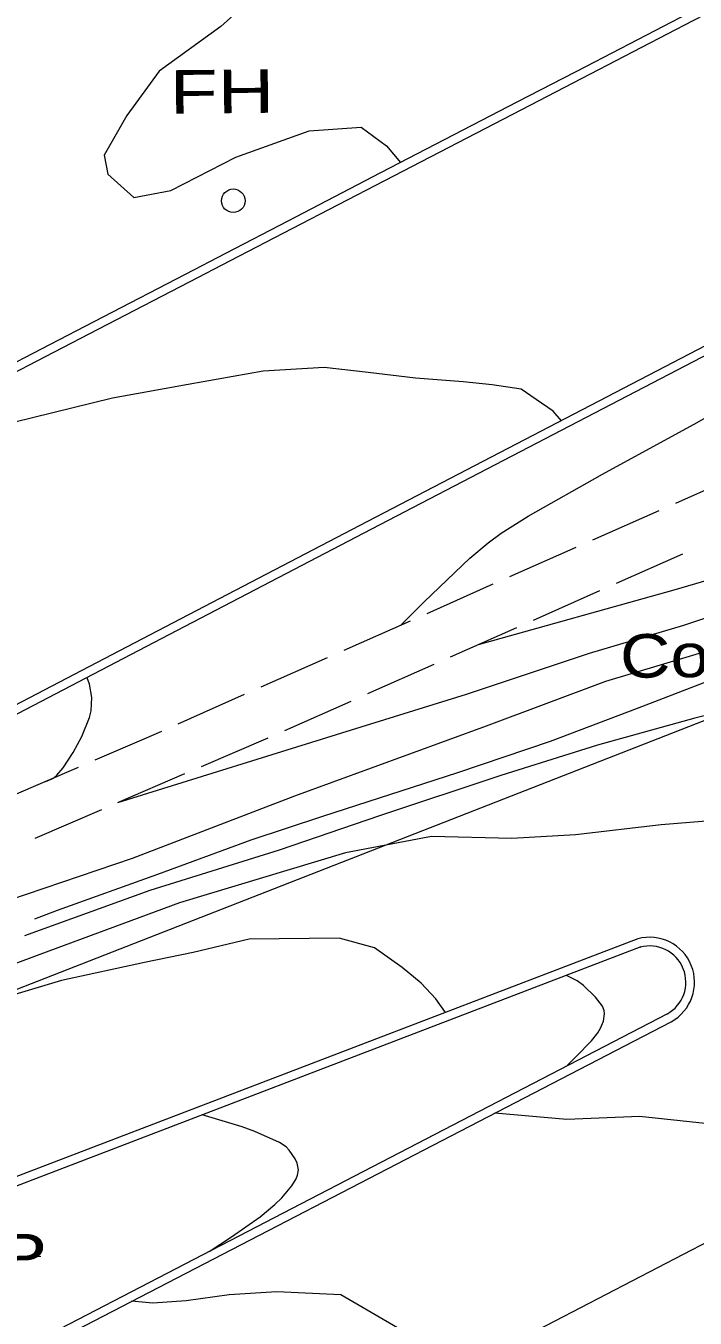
# Model space of a CAD drawing. Extents: x 2361284 to 2366480, y 6976556 to 6985346.
# Drawn here: x 2362327.9 to 2362401.7, y 6978060 to 6978202.6 of the extents above; entities that cross this region are included whole.
import ezdxf

# ---------------------------------------------------------------- set-up
doc = ezdxf.new("R2010")
doc.units = 0
doc.header["$LTSCALE"] = 1.9
for name, color, linetype, lineweight in [('11', 7, 'Continuous', 13), ('12', 7, 'Continuous', 13), ('13', 7, 'Continuous', 13), ('14', 7, 'Continuous', 13), ('2', 7, 'Continuous', 13), ('3', 7, 'Continuous', 13), ('4', 7, 'Continuous', 13), ('6', 7, 'Continuous', 13)]:
    doc.layers.add(name, color=color, linetype=linetype, lineweight=lineweight)

msp = doc.modelspace()

# ---------------------------------------------------------------- linework, layer by layer
at = {"layer": '11'}
msp.add_circle((2362350.791, 6978183.319), 1.3, dxfattribs=at)
at = {"layer": '12'}
for points in [[(2362523.293, 6978171.417), (2362508.926, 6978167.001), (2362495.71, 6978163.236), (2362478.965, 6978158.415), (2362462.44, 6978152.568), (2362449.815, 6978147.738), (2362436.297, 6978143.109), (2362421.706, 6978139.13), (2362407.444, 6978134.964), (2362391.847, 6978130.276), (2362378.674, 6978125.35), (2362357.556, 6978117.638), (2362339.651, 6978110.758), (2362326.003, 6978106.098)], [(2362348.132, 6978067.406), (2362350.597, 6978069.01), (2362353.757, 6978071.23), (2362355.392, 6978072.56), (2362356.145, 6978073.311), (2362357.245, 6978074.624), (2362357.726, 6978075.407), (2362357.879, 6978075.807), (2362357.968, 6978076.401), (2362357.834, 6978077.136), (2362357.619, 6978077.623), (2362356.957, 6978078.582), (2362356.627, 6978078.929), (2362355.899, 6978079.412), (2362353.179, 6978080.637), (2362351.783, 6978081.152), (2362347.379, 6978082.471)], [(2362383.688, 6978031.293), (2362383.072, 6978034.047), (2362382.349, 6978035.44), (2362379.56, 6978041.634), (2362377.348, 6978045.973), (2362374.498, 6978051.236), (2362371.011, 6978057.194), (2362369.357, 6978058.718), (2362362.669, 6978062.614), (2362355.596, 6978062.937), (2362350.328, 6978062.597), (2362345.604, 6978061.942), (2362341.937, 6978061.687), (2362339.585, 6978061.895)]]:
    msp.add_lwpolyline(points, dxfattribs=at)
at = {"layer": '13'}
for points in [[(2362357.738, 6978210.016), (2362349.417, 6978202.565), (2362342.615, 6978197.611), (2362339.041, 6978192.737), (2362336.573, 6978188.354), (2362336.963, 6978186.247), (2362339.828, 6978183.663), (2362343.899, 6978184.442), (2362351.075, 6978188.132), (2362359.168, 6978191.039), (2362364.885, 6978191.433), (2362367.674, 6978189.389), (2362369.222, 6978187.544)], [(2362610.161, 6978206.835), (2362597.364, 6978202.263), (2362586.6, 6978198.471), (2362573.033, 6978193.852), (2362563.752, 6978190.754), (2362555.357, 6978188.114), (2362543.493, 6978184.15), (2362529.687, 6978179.558), (2362519.152, 6978175.688), (2362502.971, 6978169.405), (2362497.871, 6978167.376), (2362479.97, 6978161.015), (2362463.909, 6978155.842), (2362447.795, 6978150.878), (2362435.268, 6978147.279), (2362417.317, 6978142.058), (2362400.429, 6978136.457), (2362390.038, 6978133.379), (2362376.48, 6978128.839), (2362363.807, 6978124.919), (2362338.032, 6978116.892)], [(2362580.43, 6978203.692), (2362563.852, 6978198.095), (2362549.047, 6978192.174), (2362529.514, 6978184.127), (2362513.565, 6978177.455), (2362501.731, 6978172.552), (2362489.089, 6978167.523), (2362462.51, 6978158.839), (2362438.199, 6978151.387), (2362413.433, 6978144.471), (2362399.363, 6978140.338), (2362377.808, 6978134.322)], [(2362369.307, 6978136.532), (2362371.822, 6978139.086), (2362376.877, 6978143.904), (2362378.908, 6978145.597), (2362380.325, 6978146.643), (2362383.293, 6978148.535), (2362391.52, 6978153.164), (2362401.936, 6978158.843), (2362406.01, 6978161.227), (2362414.017, 6978166.229), (2362423.032, 6978172.124), (2362436.842, 6978180.476), (2362440.697, 6978183.261), (2362443.141, 6978185.281), (2362447.837, 6978189.572)], [(2362386.974, 6978159.041), (2362386.074, 6978160.092), (2362384.181, 6978161.384), (2362382.53, 6978162.528), (2362379.336, 6978163.018), (2362376.153, 6978163.329), (2362370.878, 6978163.759), (2362365.652, 6978164.379), (2362360.817, 6978164.923), (2362354.09, 6978164.529), (2362345.803, 6978163.039), (2362337.458, 6978161.53), (2362326.572, 6978158.856), (2362313.156, 6978154.268), (2362306.012, 6978151.34), (2362291.781, 6978146.125)], [(2362520.773, 6978155.673), (2362513.415, 6978155.423), (2362507.259, 6978155.044), (2362498.548, 6978154.001), (2362489.741, 6978152.607), (2362480.717, 6978150.821), (2362473.38, 6978149.472), (2362463.074, 6978147.954), (2362451.575, 6978145.634), (2362442.73, 6978142.96), (2362432.978, 6978139.847), (2362427.834, 6978138.198), (2362418.87, 6978135.463), (2362403.646, 6978130.488), (2362395.316, 6978127.298), (2362385.72, 6978123.647), (2362375.502, 6978120.22), (2362360.648, 6978115.397), (2362352.722, 6978112.763), (2362342.448, 6978108.995), (2362331.385, 6978105.01), (2362328.893, 6978104.056)], [(2362330.11, 6978119.248), (2362330.969, 6978119.607), (2362331.353, 6978119.93), (2362332.048, 6978120.739), (2362333.149, 6978122.437), (2362334.102, 6978124.226), (2362334.943, 6978126.304), (2362335.124, 6978127.036), (2362335.202, 6978128.517), (2362334.951, 6978129.974), (2362334.691, 6978130.692)], [(2362413.738, 6978129.264), (2362401.666, 6978126.239), (2362390.944, 6978123.257), (2362380.285, 6978119.915), (2362366.927, 6978115.447), (2362355.843, 6978111.652), (2362341.604, 6978107.227), (2362327.78, 6978102.205)], [(2362408.8, 6978115.365), (2362397.989, 6978114.452), (2362388.528, 6978113.343), (2362381.522, 6978112.947), (2362372.658, 6978113.172), (2362363.166, 6978111.372), (2362344.857, 6978105.858), (2362329.481, 6978100.141), (2362313.866, 6978094.342)], [(2362374.204, 6978093.775), (2362373.138, 6978095.265), (2362371.493, 6978097.001), (2362369.427, 6978098.711), (2362366.376, 6978100.892), (2362362.485, 6978101.965), (2362352.546, 6978101.851), (2362346.379, 6978100.372), (2362340.99, 6978099.261), (2362331.858, 6978097.304), (2362319.682, 6978093.637), (2362302.114, 6978087.019)], [(2362387.541, 6978087.842), (2362388.601, 6978088.912), (2362390.304, 6978090.618), (2362391.005, 6978091.509), (2362391.291, 6978092.02), (2362391.598, 6978092.819), (2362391.718, 6978093.603), (2362391.693, 6978093.971), (2362391.507, 6978094.473), (2362390.739, 6978095.432), (2362389.41, 6978096.736), (2362388.711, 6978097.262), (2362387.536, 6978097.853)], [(2362429.246, 6978054.908), (2362428.43, 6978056.56), (2362427.637, 6978057.992), (2362426.297, 6978061.179), (2362425.011, 6978063.877), (2362422.575, 6978068.734), (2362420.959, 6978071.459), (2362417.824, 6978075.08), (2362413.698, 6978077.731), (2362410.052, 6978079.396), (2362402.831, 6978081.528), (2362395.585, 6978082.269), (2362387.587, 6978081.953), (2362379.65, 6978082.667)]]:
    msp.add_lwpolyline(points, dxfattribs=at)
at = {"layer": '14'}
msp.add_lwpolyline([(2362843.378, 6978297.285), (2362830.376, 6978290.516), (2362804.38, 6978276.964), (2362778.389, 6978263.4), (2362743.735, 6978245.315), (2362726.404, 6978236.28), (2362700.398, 6978222.746), (2362687.389, 6978215.99), (2362671.304, 6978207.65), (2362639.123, 6978190.992), (2362574.744, 6978157.708), (2362542.563, 6978141.05), (2362523.455, 6978131.135), (2362510.721, 6978124.515), (2362485.262, 6978111.258), (2362459.811, 6978097.988), (2362425.875, 6978080.294), (2362408.903, 6978071.456), (2362383.435, 6978058.217), (2362370.694, 6978051.61), (2362366.223, 6978049.299), (2362357.267, 6978044.703), (2362348.298, 6978040.133), (2362330.338, 6978031.035)], dxfattribs=at)
at = {"layer": '2'}
msp.add_line((2362324.57, 6978066.83), (2362329.57, 6978066.867), dxfattribs=at)
at = {"layer": '3'}
for points in [[(2362981.445, 6978467.35), (2362809.007, 6978377.835), (2362710.231, 6978326.575), (2362660.839, 6978300.953), (2362647.619, 6978294.102), (2362621.168, 6978280.42), (2362568.25, 6978253.087), (2362541.798, 6978239.407), (2362500.635, 6978218.082), (2362480.057, 6978207.412), (2362449.196, 6978191.397), (2362402.915, 6978167.353), (2362365.587, 6978147.925), (2362340.71, 6978134.956), (2362290.974, 6978108.986)], [(2362981.883, 6978466.494), (2362809.445, 6978376.979), (2362710.67, 6978325.719), (2362661.278, 6978300.097), (2362648.058, 6978293.246), (2362621.607, 6978279.564), (2362568.688, 6978252.231), (2362542.236, 6978238.551), (2362501.073, 6978217.226), (2362480.496, 6978206.556), (2362449.635, 6978190.541), (2362403.354, 6978166.498), (2362366.029, 6978147.073), (2362341.154, 6978134.106), (2362291.422, 6978108.14)], [(2362302.377, 6978086.722), (2362418.9, 6978132.303), (2362508.121, 6978167.494), (2362589.444, 6978199.088), (2362615.211, 6978209.219), (2362628.034, 6978214.436), (2362640.784, 6978219.838), (2362647.124, 6978222.628), (2362655.949, 6978226.634), (2362673.453, 6978234.941), (2362690.803, 6978243.554), (2362702.309, 6978249.418), (2362725.24, 6978261.302), (2362816.245, 6978308.751), (2362910.106, 6978357.485)], [(2362325.127, 6978164.622), (2362329.659, 6978166.981), (2362336.458, 6978170.519), (2362345.525, 6978175.235), (2362350.058, 6978177.591), (2362356.86, 6978181.125), (2362367.063, 6978186.423), (2362377.135, 6978191.649), (2362382.171, 6978194.261), (2362389.727, 6978198.179), (2362401.061, 6978204.052), (2362412.397, 6978209.922), (2362418.065, 6978212.856), (2362429.403, 6978218.722), (2362435.073, 6978221.653), (2362443.578, 6978226.049), (2362454.92, 6978231.908), (2362460.592, 6978234.836), (2362469.1, 6978239.226), (2362477.609, 6978243.614), (2362481.864, 6978245.808)], [(2362325.57, 6978163.766), (2362330.101, 6978166.126), (2362336.9, 6978169.664), (2362345.965, 6978174.379), (2362350.498, 6978176.736), (2362357.299, 6978180.27), (2362367.501, 6978185.568), (2362377.573, 6978190.795), (2362382.609, 6978193.407), (2362390.164, 6978197.324), (2362401.498, 6978203.198), (2362412.834, 6978209.068), (2362418.502, 6978212.002), (2362429.841, 6978217.867), (2362435.51, 6978220.799), (2362444.016, 6978225.194), (2362455.358, 6978231.052), (2362461.029, 6978233.98), (2362469.538, 6978238.37), (2362478.047, 6978242.759), (2362482.302, 6978244.952)], [(2362395.388, 6978101.888), (2362395.388, 6978101.888), (2362310.662, 6978069.43)], [(2362395.639, 6978100.962), (2362395.727, 6978100.991), (2362311.001, 6978068.533)], [(2362318.895, 6978052.247), (2362398.638, 6978093.597), (2362398.613, 6978093.584)], [(2362319.333, 6978051.392), (2362399.076, 6978092.742), (2362399.075, 6978092.742)]]:
    msp.add_lwpolyline(points, dxfattribs=at)
for radius in [4.965, 4.005]:
    msp.add_arc((2362396.688, 6978097.096), radius, 298.73615, 105.17875, dxfattribs=at)
at = {"layer": '6'}
for p, q in [((2362390.439, 6978145.903), (2362397.749, 6978149.153)), ((2362381.297, 6978141.846), (2362388.606, 6978145.095)), ((2362400.314, 6978144.327), (2362393.005, 6978141.078)), ((2362372.154, 6978137.789), (2362379.465, 6978141.039)), ((2362391.172, 6978140.27), (2362383.863, 6978137.02)), ((2362363.013, 6978133.732), (2362370.323, 6978136.981)), ((2362382.031, 6978136.213), (2362374.721, 6978132.963)), ((2362353.871, 6978129.674), (2362361.181, 6978132.924)), ((2362372.888, 6978132.155), (2362365.579, 6978128.906)), ((2362344.729, 6978125.617), (2362352.039, 6978128.867)), ((2362363.757, 6978128.088), (2362356.448, 6978124.839)), ((2362354.615, 6978124.041), (2362347.264, 6978120.871)), ((2362326.384, 6978117.652), (2362333.725, 6978120.823)), ((2362345.431, 6978120.084), (2362338.082, 6978116.913)), ((2362336.249, 6978116.125), (2362328.898, 6978112.955))]:
    msp.add_line(p, q, dxfattribs=at)
for points in [[(2362399.581, 6978149.96), (2362401.991, 6978151.033), (2362406.9, 6978153.2)], [(2362335.557, 6978121.62), (2362340.985, 6978123.962), (2362342.897, 6978124.81)]]:
    msp.add_lwpolyline(points, dxfattribs=at)

# ---------------------------------------------------------------- texts
at = {"layer": '2', "width": 1.35}
msp.add_text('  PP', height=4.799, rotation=0.545, dxfattribs=at).set_placement((2362313.95, 6978064.401))
at = {"layer": '4', "width": 1.35}
msp.add_text('  FH', height=4.799, rotation=0.545, dxfattribs=at).set_placement((2362338.98, 6978192.877))
at = {"layer": '6', "width": 1.2}
msp.add_text('Concrete Drain', height=4.799, rotation=0.545, dxfattribs=at).set_placement((2362393.454, 6978130.681))

doc.saveas('drawing.dxf')
